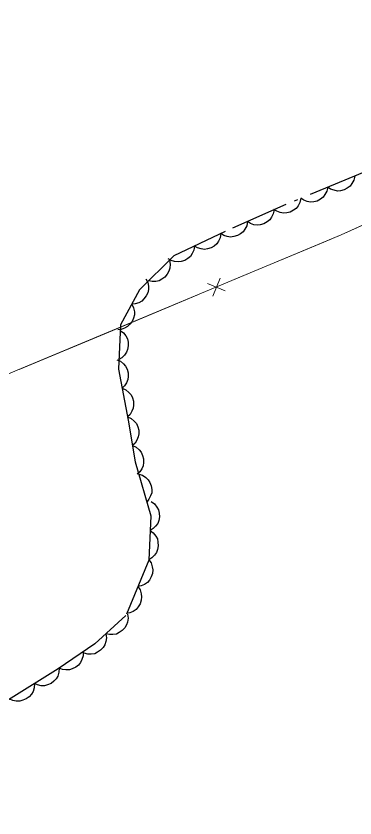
# Model space of a CAD drawing. Extents: x 356765 to 358572, y 5103174 to 5104650.
# Drawn here: x 357333.3 to 357350.74, y 5104176.51 to 5104217.8 of the extents above; entities that cross this region are included whole.
import ezdxf

# ---------------------------------------------------------------- set-up
doc = ezdxf.new("R2010")
doc.units = 0
doc.header["$LTSCALE"] = 0.6
doc.linetypes.add('DOT_DASHED', pattern=[7.7, 5, -1.2, 0.3, -1.2])
doc.layers.add('37', color=7, linetype='Continuous', lineweight=13)
doc.layers.add('44', color=7, linetype='Continuous', lineweight=25)

msp = doc.modelspace()

# ---------------------------------------------------------------- linework, layer by layer
at = {"layer": '37'}
for p, q in [((357349.15, 5104206.16), (357344.53, 5104204.23)), ((357343.15, 5104204.04), (357344.07, 5104203.66)), ((357343.8, 5104204.31), (357343.42, 5104203.38)), ((357342.69, 5104203.46), (357338.07, 5104201.53)), ((357338.07, 5104201.53), (357333.46, 5104199.61))]:
    msp.add_line(p, q, dxfattribs=at)
for points in [[(357360.09, 5104211.08), (357350.04, 5104206.53), (357308.6, 5104189.23), (357308.17, 5104185.95), (357304.21, 5104152.86)], [(357353.71, 5104208.19), (357350.04, 5104206.53), (357349.15, 5104206.16)]]:
    msp.add_lwpolyline(points, dxfattribs=at)
at = {"layer": '44', "linetype": 'DOT_DASHED'}
msp.add_lwpolyline([(357365.11, 5104219.99), (357359.37, 5104214.59), (357355.13, 5104211.88), (357351.22, 5104209.76), (357347.18, 5104208.1), (357344.07, 5104206.71), (357341.42, 5104205.45), (357339.66, 5104203.7), (357338.67, 5104201.91), (357338.57, 5104199.62), (357339.07, 5104197), (357339.43, 5104194.85), (357340.23, 5104192.07), (357340.13, 5104189.78), (357338.94, 5104186.93), (357337.35, 5104185.48), (357335.46, 5104184.19), (357332.48, 5104182.33)], dxfattribs=at)
at = {"layer": '44'}
for points in [[(357350.73, 5104209.56), (357350.69, 5104209.35), (357350.59, 5104209.18), (357350.49, 5104209.04), (357350.35, 5104208.94), (357350.19, 5104208.85), (357350, 5104208.81), (357349.84, 5104208.79), (357349.67, 5104208.83), (357349.49, 5104208.89), (357349.34, 5104208.99)], [(357349.34, 5104208.99), (357349.3, 5104208.78), (357349.2, 5104208.61), (357349.11, 5104208.47), (357348.97, 5104208.37), (357348.8, 5104208.28), (357348.62, 5104208.24), (357348.45, 5104208.22), (357348.28, 5104208.25), (357348.11, 5104208.32), (357347.96, 5104208.42)], [(357347.96, 5104208.42), (357347.91, 5104208.21), (357347.82, 5104208.04), (357347.72, 5104207.9), (357347.58, 5104207.8), (357347.41, 5104207.71), (357347.23, 5104207.67), (357347.07, 5104207.65), (357346.89, 5104207.68), (357346.72, 5104207.75), (357346.57, 5104207.85)], [(357346.58, 5104207.83), (357346.54, 5104207.62), (357346.45, 5104207.44), (357346.36, 5104207.31), (357346.22, 5104207.2), (357346.06, 5104207.11), (357345.87, 5104207.06), (357345.71, 5104207.04), (357345.54, 5104207.06), (357345.36, 5104207.12), (357345.21, 5104207.22)], [(357345.21, 5104207.22), (357345.17, 5104207.01), (357345.08, 5104206.83), (357344.99, 5104206.7), (357344.85, 5104206.59), (357344.69, 5104206.5), (357344.5, 5104206.45), (357344.34, 5104206.42), (357344.17, 5104206.45), (357343.99, 5104206.51), (357343.84, 5104206.61)], [(357343.84, 5104206.6), (357343.81, 5104206.39), (357343.72, 5104206.21), (357343.63, 5104206.07), (357343.5, 5104205.96), (357343.34, 5104205.87), (357343.15, 5104205.81), (357342.99, 5104205.79), (357342.82, 5104205.81), (357342.64, 5104205.87), (357342.49, 5104205.96)], [(357342.49, 5104205.96), (357342.45, 5104205.75), (357342.37, 5104205.57), (357342.28, 5104205.43), (357342.14, 5104205.32), (357341.98, 5104205.22), (357341.8, 5104205.17), (357341.64, 5104205.14), (357341.46, 5104205.17), (357341.29, 5104205.22), (357341.13, 5104205.31)], [(357341.19, 5104205.22), (357341.23, 5104205.02), (357341.21, 5104204.82), (357341.17, 5104204.66), (357341.08, 5104204.51), (357340.96, 5104204.36), (357340.81, 5104204.25), (357340.66, 5104204.17), (357340.49, 5104204.14), (357340.31, 5104204.13), (357340.13, 5104204.17)], [(357339.98, 5104204.28), (357340.08, 5104204.09), (357340.11, 5104203.89), (357340.12, 5104203.73), (357340.08, 5104203.56), (357340, 5104203.39), (357339.88, 5104203.24), (357339.77, 5104203.12), (357339.61, 5104203.04), (357339.43, 5104202.98), (357339.25, 5104202.97)], [(357339.25, 5104202.97), (357339.35, 5104202.78), (357339.39, 5104202.58), (357339.39, 5104202.42), (357339.35, 5104202.25), (357339.27, 5104202.08), (357339.15, 5104201.93), (357339.04, 5104201.81), (357338.88, 5104201.73), (357338.71, 5104201.67), (357338.53, 5104201.65)], [(357338.66, 5104201.62), (357338.82, 5104201.49), (357338.95, 5104201.33), (357339.03, 5104201.19), (357339.06, 5104201.01), (357339.07, 5104200.83), (357339.03, 5104200.64), (357338.98, 5104200.49), (357338.88, 5104200.34), (357338.75, 5104200.21), (357338.59, 5104200.12)], [(357338.48, 5104200.11), (357338.67, 5104200.03), (357338.82, 5104199.9), (357338.93, 5104199.78), (357339.01, 5104199.62), (357339.06, 5104199.44), (357339.06, 5104199.25), (357339.05, 5104199.09), (357338.98, 5104198.92), (357338.88, 5104198.77), (357338.76, 5104198.64)], [(357338.76, 5104198.64), (357338.95, 5104198.56), (357339.1, 5104198.42), (357339.22, 5104198.3), (357339.29, 5104198.14), (357339.34, 5104197.97), (357339.35, 5104197.77), (357339.33, 5104197.61), (357339.26, 5104197.45), (357339.17, 5104197.29), (357339.04, 5104197.16)], [(357339.04, 5104197.17), (357339.23, 5104197.08), (357339.38, 5104196.94), (357339.49, 5104196.82), (357339.57, 5104196.66), (357339.61, 5104196.48), (357339.61, 5104196.29), (357339.59, 5104196.13), (357339.52, 5104195.97), (357339.42, 5104195.81), (357339.29, 5104195.69)], [(357339.29, 5104195.69), (357339.48, 5104195.6), (357339.63, 5104195.46), (357339.74, 5104195.34), (357339.81, 5104195.18), (357339.86, 5104195), (357339.86, 5104194.81), (357339.84, 5104194.65), (357339.77, 5104194.49), (357339.67, 5104194.33), (357339.54, 5104194.21)], [(357339.61, 5104194.22), (357339.81, 5104194.16), (357339.98, 5104194.04), (357340.1, 5104193.93), (357340.19, 5104193.78), (357340.25, 5104193.61), (357340.28, 5104193.42), (357340.28, 5104193.25), (357340.22, 5104193.09), (357340.14, 5104192.92), (357340.03, 5104192.78)], [(357340.26, 5104192.81), (357340.43, 5104192.69), (357340.55, 5104192.52), (357340.63, 5104192.38), (357340.67, 5104192.21), (357340.68, 5104192.02), (357340.64, 5104191.83), (357340.59, 5104191.68), (357340.48, 5104191.54), (357340.35, 5104191.41), (357340.2, 5104191.31)], [(357340.2, 5104191.31), (357340.36, 5104191.19), (357340.49, 5104191.02), (357340.57, 5104190.88), (357340.6, 5104190.71), (357340.61, 5104190.52), (357340.57, 5104190.33), (357340.52, 5104190.18), (357340.42, 5104190.04), (357340.28, 5104189.91), (357340.13, 5104189.81)], [(357340.14, 5104189.81), (357340.26, 5104189.64), (357340.31, 5104189.44), (357340.34, 5104189.28), (357340.32, 5104189.1), (357340.26, 5104188.93), (357340.16, 5104188.76), (357340.06, 5104188.64), (357339.91, 5104188.54), (357339.74, 5104188.46), (357339.56, 5104188.43)], [(357339.56, 5104188.43), (357339.68, 5104188.25), (357339.74, 5104188.06), (357339.76, 5104187.89), (357339.74, 5104187.72), (357339.68, 5104187.54), (357339.58, 5104187.38), (357339.48, 5104187.25), (357339.33, 5104187.15), (357339.16, 5104187.08), (357338.99, 5104187.04)], [(357339.03, 5104187.01), (357339.06, 5104186.8), (357339.03, 5104186.6), (357338.98, 5104186.45), (357338.89, 5104186.3), (357338.76, 5104186.16), (357338.6, 5104186.06), (357338.46, 5104185.98), (357338.28, 5104185.96), (357338.1, 5104185.96), (357337.92, 5104186)], [(357337.92, 5104186), (357337.95, 5104185.79), (357337.92, 5104185.59), (357337.87, 5104185.43), (357337.78, 5104185.29), (357337.65, 5104185.15), (357337.49, 5104185.05), (357337.35, 5104184.97), (357337.17, 5104184.95), (357336.99, 5104184.95), (357336.81, 5104184.99)], [(357336.75, 5104185.07), (357336.75, 5104184.86), (357336.69, 5104184.67), (357336.62, 5104184.52), (357336.51, 5104184.38), (357336.37, 5104184.27), (357336.19, 5104184.19), (357336.04, 5104184.13), (357335.86, 5104184.13), (357335.68, 5104184.16), (357335.51, 5104184.22)], [(357335.51, 5104184.22), (357335.5, 5104184.01), (357335.44, 5104183.82), (357335.36, 5104183.67), (357335.24, 5104183.55), (357335.1, 5104183.43), (357334.92, 5104183.36), (357334.76, 5104183.32), (357334.59, 5104183.32), (357334.4, 5104183.36), (357334.24, 5104183.43)], [(357334.24, 5104183.43), (357334.23, 5104183.22), (357334.17, 5104183.03), (357334.09, 5104182.88), (357333.97, 5104182.75), (357333.82, 5104182.64), (357333.65, 5104182.57), (357333.49, 5104182.52), (357333.31, 5104182.53), (357333.13, 5104182.56), (357332.97, 5104182.63)]]:
    msp.add_lwpolyline(points, dxfattribs=at)

doc.saveas('drawing.dxf')
